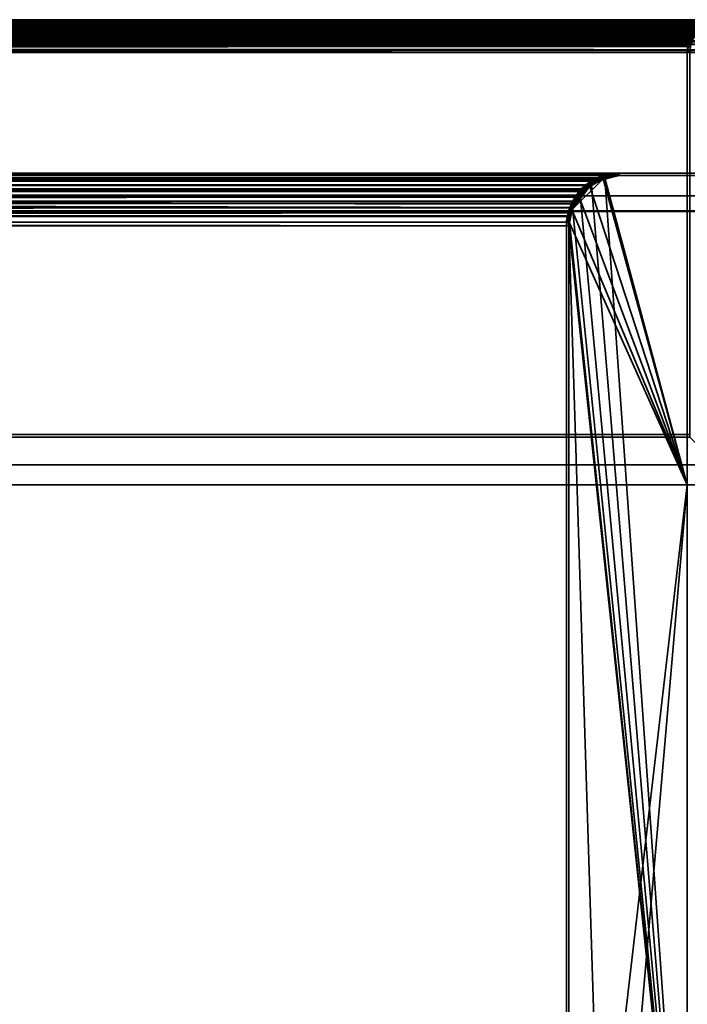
# Model space of a CAD drawing. Header units: millimetres. Extents: x -490 to 6690, y -115 to 152.
# Tile 737 of 1056: x 3347 to 3413, y 54 to 152. Entities that reach past the tile are written whole.
import ezdxf

# ---------------------------------------------------------------- set-up
doc = ezdxf.new("R2010")
doc.units = ezdxf.units.MM
doc.layers.add('151', color=253, linetype='Continuous')

# ---------------------------------------------------------------- blocks, each defined once
blk = doc.blocks.new('UG_SURFACE_003')
at = {"layer": '151', "color": 252, "linetype": 'Continuous', "lineweight": 35}
for points in [[(2410, 133.2, 2202.5), (3590, 133.2, 2202.5), (3440, 133.2, 2052.5), (2560, 133.2, 2052.5)], [(3590, -6.2, 2202.5), (3590, 133.2, 2202.5), (2410, 133.2, 2202.5), (2410, -6.2, 2202.5)], [(2560, -6.2, 2052.5), (2560, 133.2, 2052.5), (3440, 133.2, 2052.5), (3440, -6.2, 2052.5)]]:
    blk.add_3dface(points, dxfattribs=at)
blk = doc.blocks.new('UG_SURFACE_205')
at = {"layer": '151', "color": 254, "linetype": 'Continuous', "lineweight": 35}
for points in [[(3419.5, 136.75, 2027), (2580.5, 136.75, 2027), (2574.75, 136.75, 2032.75), (3425.25, 136.75, 2032.75)], [(3425.25, -10, 2032.75), (3425.25, 136.75, 2032.75), (2574.75, 136.75, 2032.75), (2574.75, -10, 2032.75)], [(3419.5, 136.75, 2027), (3417.5, 134.75, 2025), (2582.5, 134.75, 2025), (2580.5, 136.75, 2027)], [(3406.25, 136.75, 2013.75), (2593.75, 136.75, 2013.75), (2587, 136.75, 2020.5), (3413, 136.75, 2020.5)], [(3413, 106, 2020.5), (3413, 136.75, 2020.5), (2587, 136.75, 2020.5), (2587, 106, 2020.5)], [(2593.75, 136.75, 2013.75), (3406.25, 136.75, 2013.75), (3404.81, 136.501, 2012.31), (2595.19, 136.501, 2012.31)], [(2595.429, 136.46, 2012.071), (2595.19, 136.501, 2012.31), (3404.81, 136.501, 2012.31)], [(2595.429, 136.46, 2012.071), (3404.81, 136.501, 2012.31), (3404.571, 136.46, 2012.071)], [(3404.571, 136.46, 2012.071), (2596.497, 135.819, 2011.003), (2595.429, 136.46, 2012.071)], [(3404.571, 136.46, 2012.071), (3403.503, 135.819, 2011.003), (2596.497, 135.819, 2011.003)], [(3403.503, 135.819, 2011.003), (3404.571, 136.46, 2012.071), (3404.81, 136.501, 2012.31), (3413, 21, 2020.5)], [(3404.81, 136.501, 2012.31), (3406.25, 136.75, 2013.75), (3413, 136.75, 2020.5), (3413, 106, 2020.5)], [(3413, 106, 2020.5), (3413, 21, 2020.5), (3404.81, 136.501, 2012.31)], [(2597.118, 135.446, 2010.382), (2596.497, 135.819, 2011.003), (3403.503, 135.819, 2011.003)], [(2597.118, 135.446, 2010.382), (3403.503, 135.819, 2011.003), (3402.882, 135.446, 2010.382)], [(3402.882, 135.446, 2010.382), (2597.619, 134.817, 2009.881), (2597.118, 135.446, 2010.382)], [(3402.882, 135.446, 2010.382), (3402.381, 134.817, 2009.881), (2597.619, 134.817, 2009.881)], [(3402.381, 134.817, 2009.881), (3402.882, 135.446, 2010.382), (3403.503, 135.819, 2011.003), (3413, 21, 2020.5)], [(3417.5, 134.75, 2025), (3417.5, 106, 2025), (2582.5, 106, 2025), (2582.5, 134.75, 2025)], [(2598.106, 134.205, 2009.394), (2597.619, 134.817, 2009.881), (3402.381, 134.817, 2009.881)], [(2598.106, 134.205, 2009.394), (3402.381, 134.817, 2009.881), (3401.894, 134.205, 2009.394)], [(3401.894, 134.205, 2009.394), (2598.381, 133.535, 2009.12), (2598.106, 134.205, 2009.394)], [(3401.894, 134.205, 2009.394), (3401.619, 133.535, 2009.12), (2598.381, 133.535, 2009.12)], [(3401.619, 133.535, 2009.12), (3401.894, 134.205, 2009.394), (3402.381, 134.817, 2009.881), (3413, 21, 2020.5)], [(2598.576, 133.058, 2008.924), (2598.381, 133.535, 2009.12), (3401.619, 133.535, 2009.12)], [(2598.576, 133.058, 2008.924), (3401.619, 133.535, 2009.12), (3401.424, 133.058, 2008.924)], [(3413, 21, 2020.5), (3401.302, 132.138, 2008.802), (3401.619, 133.535, 2009.12)], [(3401.302, 132.138, 2008.802), (3401.424, 133.058, 2008.924), (3401.619, 133.535, 2009.12)], [(3401.424, 133.058, 2008.924), (2598.698, 132.138, 2008.802), (2598.576, 133.058, 2008.924)], [(3401.424, 133.058, 2008.924), (3401.302, 132.138, 2008.802), (2598.698, 132.138, 2008.802)], [(2598.698, 132.138, 2008.802), (3401.302, 132.138, 2008.802), (3401.25, 131.75, 2008.75), (2598.75, 131.75, 2008.75)], [(3413, 21, 2020.5), (3401.25, 131.75, 2008.75), (3401.302, 132.138, 2008.802)], [(3401.25, 131.75, 2008.75), (3401.25, 5, 2008.75), (2598.75, 5, 2008.75), (2598.75, 131.75, 2008.75)], [(3401.25, 131.75, 2008.75), (3413, 21, 2020.5), (3409, 13, 2016.5), (3405, 13, 2012.5)], [(3405, 13, 2012.5), (3405, 5, 2012.5), (3401.25, 5, 2008.75), (3401.25, 131.75, 2008.75)], [(3413, 106, 2020.5), (2587, 106, 2020.5), (2582.5, 106, 2025), (3417.5, 106, 2025)], [(3413, 106, 2020.5), (3417.5, 106, 2025), (3417.5, 21, 2025), (3413, 21, 2020.5)]]:
    blk.add_3dface(points, dxfattribs=at)
blk = doc.blocks.new('UG_SURFACE_206')
at = {"layer": '151', "color": 7, "linetype": 'Continuous', "lineweight": 35}
for points in [[(3413, 137, 2020.5), (3406.25, 137, 2013.75), (2593.75, 137, 2013.75), (2587, 137, 2020.5)], [(3413, 137, 2020.5), (2587, 137, 2020.5), (2587, 136.75, 2020.5), (3413, 136.75, 2020.5)], [(3413, 136.75, 2020.5), (2587, 136.75, 2020.5), (2593.75, 136.75, 2013.75), (3406.25, 136.75, 2013.75)], [(2593.75, 137, 2013.75), (3406.25, 137, 2013.75), (3405.843, 136.902, 2013.343), (2594.157, 136.902, 2013.343)], [(2595.58, 136.311, 2011.92), (3404.42, 136.311, 2011.92), (3406.25, 136.75, 2013.75), (2593.75, 136.75, 2013.75)], [(2594.157, 136.902, 2013.343), (3405.843, 136.902, 2013.343), (3404.357, 136.546, 2011.857), (2595.643, 136.546, 2011.857)], [(3403.984, 136.207, 2011.484), (2595.58, 136.311, 2011.92), (2596.016, 136.207, 2011.484)], [(3403.984, 136.207, 2011.484), (3404.42, 136.311, 2011.92), (2595.58, 136.311, 2011.92)], [(2596.13, 136.43, 2011.37), (2595.643, 136.546, 2011.857), (3404.357, 136.546, 2011.857)], [(2596.016, 136.207, 2011.484), (3402.724, 135.251, 2010.224), (3403.984, 136.207, 2011.484)], [(2596.016, 136.207, 2011.484), (2597.276, 135.251, 2010.224), (3402.724, 135.251, 2010.224)], [(2596.13, 136.43, 2011.37), (3404.357, 136.546, 2011.857), (3403.87, 136.43, 2011.37)], [(3403.87, 136.43, 2011.37), (2597.012, 135.76, 2010.489), (2596.13, 136.43, 2011.37)], [(3403.87, 136.43, 2011.37), (3402.988, 135.76, 2010.489), (2597.012, 135.76, 2010.489)], [(3402.988, 135.76, 2010.489), (3403.87, 136.43, 2011.37), (3403.984, 136.207, 2011.484), (3402.724, 135.251, 2010.224)], [(3404.42, 136.311, 2011.92), (3403.984, 136.207, 2011.484), (3403.87, 136.43, 2011.37), (3404.357, 136.546, 2011.857)], [(3406.25, 136.75, 2013.75), (3404.42, 136.311, 2011.92), (3404.357, 136.546, 2011.857), (3405.843, 136.902, 2013.343)], [(3405.843, 136.902, 2013.343), (3406.25, 137, 2013.75), (3406.25, 136.75, 2013.75)], [(3406.25, 137, 2013.75), (3413, 137, 2020.5), (3413, 136.75, 2020.5), (3406.25, 136.75, 2013.75)], [(2597.618, 135.3, 2009.882), (2597.012, 135.76, 2010.489), (3402.988, 135.76, 2010.489)], [(2597.276, 135.251, 2010.224), (3401.743, 133.916, 2009.243), (3402.566, 135.131, 2010.066)], [(3401.743, 133.916, 2009.243), (2597.276, 135.251, 2010.224), (2597.434, 135.131, 2010.066)], [(3402.566, 135.131, 2010.066), (3402.724, 135.251, 2010.224), (2597.276, 135.251, 2010.224)], [(2597.434, 135.131, 2010.066), (3401.628, 133.568, 2009.128), (3401.743, 133.916, 2009.243)], [(2597.434, 135.131, 2010.066), (2598.257, 133.916, 2009.243), (3401.628, 133.568, 2009.128)], [(2597.618, 135.3, 2009.882), (3402.988, 135.76, 2010.489), (3402.382, 135.3, 2009.882)], [(3402.382, 135.3, 2009.882), (2598.09, 134.603, 2009.41), (2597.618, 135.3, 2009.882)], [(3402.382, 135.3, 2009.882), (3401.91, 134.603, 2009.41), (2598.09, 134.603, 2009.41)], [(3401.91, 134.603, 2009.41), (3402.382, 135.3, 2009.882), (3402.566, 135.131, 2010.066), (3401.743, 133.916, 2009.243)], [(3402.724, 135.251, 2010.224), (3402.566, 135.131, 2010.066), (3402.382, 135.3, 2009.882), (3402.988, 135.76, 2010.489)], [(2598.482, 134.024, 2009.018), (2598.09, 134.603, 2009.41), (3401.91, 134.603, 2009.41)], [(2598.482, 134.024, 2009.018), (3401.91, 134.603, 2009.41), (3401.518, 134.024, 2009.018)], [(3401.743, 133.916, 2009.243), (3401.518, 134.024, 2009.018), (3401.91, 134.603, 2009.41)], [(2598.257, 133.916, 2009.243), (2598.372, 133.568, 2009.128), (3401.628, 133.568, 2009.128)], [(3401.341, 132.702, 2008.842), (2598.372, 133.568, 2009.128), (2598.659, 132.702, 2008.842)], [(3401.341, 132.702, 2008.842), (3401.628, 133.568, 2009.128), (2598.372, 133.568, 2009.128)], [(3401.518, 134.024, 2009.018), (2598.742, 133.239, 2008.758), (2598.482, 134.024, 2009.018)], [(3401.518, 134.024, 2009.018), (3401.258, 133.239, 2008.758), (2598.742, 133.239, 2008.758)], [(2598.904, 132.749, 2008.596), (2598.742, 133.239, 2008.758), (3401.258, 133.239, 2008.758)], [(2598.904, 132.749, 2008.596), (3401.258, 133.239, 2008.758), (3401.096, 132.749, 2008.596)], [(3401.341, 132.702, 2008.842), (3401.096, 132.749, 2008.596), (3401.258, 133.239, 2008.758)], [(3401.628, 133.568, 2009.128), (3401.341, 132.702, 2008.842), (3401.258, 133.239, 2008.758), (3401.518, 134.024, 2009.018)], [(3401.518, 134.024, 2009.018), (3401.743, 133.916, 2009.243), (3401.628, 133.568, 2009.128)], [(2598.659, 132.702, 2008.842), (3401.25, 131.75, 2008.75), (3401.341, 132.702, 2008.842)], [(2598.659, 132.702, 2008.842), (2598.75, 131.75, 2008.75), (3401.25, 131.75, 2008.75)], [(3401.096, 132.749, 2008.596), (2599, 131.75, 2008.5), (2598.904, 132.749, 2008.596)], [(3401.096, 132.749, 2008.596), (3401, 131.75, 2008.5), (2599, 131.75, 2008.5)], [(3401, 131.75, 2008.5), (3401.096, 132.749, 2008.596), (3401.341, 132.702, 2008.842), (3401.25, 131.75, 2008.75)], [(3401.25, 5, 2008.75), (3401.25, 131.75, 2008.75), (2598.75, 131.75, 2008.75), (2598.75, 5, 2008.75)], [(2599, 5, 2008.5), (2599, 131.75, 2008.5), (3401, 131.75, 2008.5), (3401, 5, 2008.5)], [(3401.25, 131.75, 2008.75), (3401.25, 5, 2008.75), (3401, 5, 2008.5), (3401, 131.75, 2008.5)]]:
    blk.add_3dface(points, dxfattribs=at)
blk = doc.blocks.new('UG_SURFACE_207')
at = {"layer": '151', "color": 7, "linetype": 'Continuous', "lineweight": 35}
for points in [[(3404.321, 136.625, -7.5), (3403.109, 135.834, -7.5), (3402.599, 135.33, 2010.099)], [(3402.599, 135.33, 2010.099), (3403.666, 136.32, 2011.166), (3404.321, 136.625, -7.5)], [(3402.726, 135.253, 2010.226), (3403.984, 136.207, 2011.484), (3403.666, 136.32, 2011.166), (3402.599, 135.33, 2010.099)], [(3403.984, 136.207, 2011.484), (3402.714, 135.286, -7.5), (3403.256, 135.644, -7.5)], [(3403.984, 136.207, 2011.484), (3402.726, 135.253, 2010.226), (3402.714, 135.286, -7.5)], [(3404.372, 136.384, -7.5), (3403.256, 135.644, -7.5), (3403.109, 135.834, -7.5), (3404.321, 136.625, -7.5)], [(3403.256, 135.644, -7.5), (3404.372, 136.384, -7.5), (3404.42, 136.311, 2011.92)], [(3403.256, 135.644, -7.5), (3404.42, 136.311, 2011.92), (3403.984, 136.207, 2011.484)], [(3403.666, 136.32, 2011.166), (3404.335, 136.496, 2011.835), (3404.321, 136.625, -7.5)], [(3404.335, 136.496, 2011.835), (3403.666, 136.32, 2011.166), (3403.984, 136.207, 2011.484), (3404.42, 136.311, 2011.92)], [(3404.332, 136.632, -7.5), (3404.321, 136.625, -7.5), (3404.335, 136.496, 2011.835)], [(3404.411, 136.392, -7.5), (3404.372, 136.384, -7.5), (3404.321, 136.625, -7.5), (3404.332, 136.632, -7.5)], [(3404.335, 136.496, 2011.835), (3404.452, 136.655, -7.5), (3404.332, 136.632, -7.5)], [(3404.332, 136.632, -7.5), (3404.452, 136.655, -7.5), (3404.539, 136.416, -7.5), (3404.411, 136.392, -7.5)], [(3406.25, 137, -7.5), (3405.964, 136.945, -7.5), (3404.335, 136.496, 2011.835)], [(3404.335, 136.496, 2011.835), (3406.25, 137, 2013.75), (3406.25, 137, -7.5)], [(3404.42, 136.311, 2011.92), (3406.25, 136.75, 2013.75), (3406.25, 137, 2013.75), (3404.335, 136.496, 2011.835)], [(3404.335, 136.496, 2011.835), (3405.964, 136.945, -7.5), (3404.452, 136.655, -7.5)], [(3404.372, 136.384, -7.5), (3404.411, 136.392, -7.5), (3404.42, 136.311, 2011.92)], [(3404.42, 136.311, 2011.92), (3404.411, 136.392, -7.5), (3404.539, 136.416, -7.5)], [(3404.539, 136.416, -7.5), (3406.25, 136.75, 2013.75), (3404.42, 136.311, 2011.92)], [(3404.452, 136.655, -7.5), (3405.964, 136.945, -7.5), (3405.978, 136.697, -7.5), (3404.539, 136.416, -7.5)], [(3406.25, 136.75, 2013.75), (3404.539, 136.416, -7.5), (3405.978, 136.697, -7.5)], [(3405.964, 136.945, -7.5), (3406.25, 137, -7.5), (3406.25, 136.75, -7.5), (3405.978, 136.697, -7.5)], [(3405.978, 136.697, -7.5), (3406.25, 136.75, -7.5), (3406.25, 136.75, 2013.75)], [(3413, 137, 2020.5), (3413, 137, -7.5), (3406.25, 137, -7.5), (3406.25, 137, 2013.75)], [(3406.25, 136.75, 2013.75), (3413, 136.75, 2020.5), (3413, 137, 2020.5), (3406.25, 137, 2013.75)], [(3406.25, 137, -7.5), (3413, 137, -7.5), (3413, 136.75, -7.5), (3406.25, 136.75, -7.5)], [(3413, 136.75, 2020.5), (3406.25, 136.75, 2013.75), (3406.25, 136.75, -7.5), (3413, 136.75, -7.5)], [(3413, 137, -7.5), (3413, 137, 2020.5), (3413, 136.75, 2020.5), (3413, 136.75, -7.5)], [(3402.538, 135.462, -7.5), (3402.044, 134.729, -7.5), (3401.417, 133.638, 2008.918)], [(3401.417, 133.638, 2008.918), (3401.885, 134.667, 2009.385), (3402.538, 135.462, -7.5)], [(3402.566, 135.131, 2010.066), (3401.601, 133.59, -7.5), (3402.253, 134.583, -7.5)], [(3402.566, 135.131, 2010.066), (3401.743, 133.916, 2009.243), (3401.601, 133.59, -7.5)], [(3401.743, 133.916, 2009.243), (3402.566, 135.131, 2010.066), (3402.599, 135.33, 2010.099), (3401.885, 134.667, 2009.385)], [(3401.885, 134.667, 2009.385), (3402.599, 135.33, 2010.099), (3402.538, 135.462, -7.5)], [(3402.714, 135.286, -7.5), (3402.253, 134.583, -7.5), (3402.044, 134.729, -7.5), (3402.538, 135.462, -7.5)], [(3402.253, 134.583, -7.5), (3402.714, 135.286, -7.5), (3402.726, 135.253, 2010.226)], [(3402.253, 134.583, -7.5), (3402.726, 135.253, 2010.226), (3402.566, 135.131, 2010.066)], [(3403.109, 135.834, -7.5), (3402.538, 135.462, -7.5), (3402.599, 135.33, 2010.099)], [(3402.538, 135.462, -7.5), (3403.109, 135.834, -7.5), (3403.256, 135.644, -7.5), (3402.714, 135.286, -7.5)], [(3402.599, 135.33, 2010.099), (3402.566, 135.131, 2010.066), (3402.726, 135.253, 2010.226)], [(3402.044, 134.729, -7.5), (3401.428, 133.815, -7.5), (3401.417, 133.638, 2008.918)], [(3401.885, 134.667, 2009.385), (3401.417, 133.638, 2008.918), (3401.743, 133.916, 2009.243)], [(3401.428, 133.815, -7.5), (3402.044, 134.729, -7.5), (3402.253, 134.583, -7.5), (3401.601, 133.59, -7.5)], [(3401.399, 133.676, -7.5), (3401.326, 133.323, -7.5), (3401, 131.75, 2008.5)], [(3401, 131.75, 2008.5), (3401.182, 133.119, 2008.682), (3401.399, 133.676, -7.5)], [(3401.326, 133.323, -7.5), (3401, 131.75, -7.5), (3401, 131.75, 2008.5)], [(3401, 131.75, -7.5), (3401.326, 133.323, -7.5), (3401.537, 133.254, -7.5), (3401.25, 131.75, -7.5)], [(3401.25, 131.75, 2008.75), (3401.341, 132.702, 2008.842), (3401.182, 133.119, 2008.682), (3401, 131.75, 2008.5)], [(3401.182, 133.119, 2008.682), (3401.417, 133.638, 2008.918), (3401.399, 133.676, -7.5)], [(3401.417, 133.638, 2008.918), (3401.182, 133.119, 2008.682), (3401.341, 132.702, 2008.842), (3401.629, 133.571, 2009.129)], [(3401.341, 132.702, 2008.842), (3401.25, 131.75, -7.5), (3401.537, 133.254, -7.5)], [(3401.601, 133.59, -7.5), (3401.537, 133.254, -7.5), (3401.326, 133.323, -7.5), (3401.399, 133.676, -7.5)], [(3401.537, 133.254, -7.5), (3401.629, 133.571, 2009.129), (3401.341, 132.702, 2008.842)], [(3401.428, 133.815, -7.5), (3401.399, 133.676, -7.5), (3401.417, 133.638, 2008.918)], [(3401.601, 133.59, -7.5), (3401.399, 133.676, -7.5), (3401.428, 133.815, -7.5)], [(3401.629, 133.571, 2009.129), (3401.743, 133.916, 2009.243), (3401.417, 133.638, 2008.918)], [(3401.537, 133.254, -7.5), (3401.601, 133.59, -7.5), (3401.629, 133.571, 2009.129)], [(3401.743, 133.916, 2009.243), (3401.629, 133.571, 2009.129), (3401.601, 133.59, -7.5)], [(3401.341, 132.702, 2008.842), (3401.25, 131.75, 2008.75), (3401.25, 131.75, -7.5)], [(3401.25, 5, -7.5), (3401, 5, -7.5), (3401, 131.75, -7.5), (3401.25, 131.75, -7.5)], [(3401, 5, 2008.5), (3401, 131.75, 2008.5), (3401, 131.75, -7.5), (3401, 5, -7.5)], [(3401, 131.75, 2008.5), (3401, 5, 2008.5), (3401.25, 5, 2008.75), (3401.25, 131.75, 2008.75)], [(3401.25, 5, -7.5), (3401.25, 131.75, -7.5), (3401.25, 131.75, 2008.75), (3401.25, 5, 2008.75)]]:
    blk.add_3dface(points, dxfattribs=at)
blk = doc.blocks.new('UG_SURFACE_208')
at = {"layer": '151', "color": 254, "linetype": 'Continuous', "lineweight": 35}
for points in [[(3401.31, 132.052, -7.5), (3401.572, 133.372, -7.5), (3404.668, 136.435, -7.5), (3413, 106, -7.5)], [(3403.327, 135.694, -7.5), (3404.337, 136.369, -7.5), (3404.668, 136.435, -7.5), (3401.572, 133.372, -7.5)], [(3404.668, 136.435, -7.5), (3404.337, 136.369, -7.5), (3403.318, 135.674, 2010.818)], [(3403.318, 135.674, 2010.818), (3403.852, 136.138, 2011.352), (3404.668, 136.435, -7.5)], [(3404.337, 136.369, -7.5), (3403.327, 135.694, -7.5), (3403.318, 135.674, 2010.818)], [(3404.675, 136.348, 2012.176), (3403.852, 136.138, 2011.352), (3403.318, 135.674, 2010.818), (3413, 106, 2020.5)], [(3403.852, 136.138, 2011.352), (3404.675, 136.348, 2012.176), (3404.668, 136.435, -7.5)], [(3406.25, 136.75, -7.5), (3404.668, 136.435, -7.5), (3404.675, 136.348, 2012.176)], [(3404.668, 136.435, -7.5), (3406.25, 136.75, -7.5), (3413, 136.75, -7.5), (3413, 106, -7.5)], [(3404.675, 136.348, 2012.176), (3406.25, 136.75, 2013.75), (3406.25, 136.75, -7.5)], [(3413, 106, 2020.5), (3413, 136.75, 2020.5), (3406.25, 136.75, 2013.75), (3404.675, 136.348, 2012.176)], [(3406.25, 136.75, 2013.75), (3413, 136.75, 2020.5), (3413, 136.75, -7.5), (3406.25, 136.75, -7.5)], [(3413, 106, -7.5), (3413, 136.75, -7.5), (3413, 136.75, 2020.5), (3413, 106, 2020.5)], [(3403.327, 135.694, -7.5), (3401.572, 133.372, -7.5), (3401.631, 133.663, -7.5), (3402.306, 134.674, -7.5)], [(3403.318, 135.674, 2010.818), (3402.246, 134.745, 2009.747), (3402.234, 134.72, 2009.734), (3413, 106, 2020.5)], [(3402.714, 135.286, -7.5), (3402.306, 134.674, -7.5), (3402.234, 134.72, 2009.734)], [(3402.234, 134.72, 2009.734), (3402.246, 134.745, 2009.747), (3402.714, 135.286, -7.5)], [(3402.246, 134.745, 2009.747), (3403.327, 135.694, -7.5), (3402.714, 135.286, -7.5)], [(3402.246, 134.745, 2009.747), (3403.318, 135.674, 2010.818), (3403.327, 135.694, -7.5)], [(3402.306, 134.674, -7.5), (3402.714, 135.286, -7.5), (3403.327, 135.694, -7.5)], [(3401.533, 133.372, 2009.033), (3402.234, 134.72, 2009.734), (3402.306, 134.674, -7.5)], [(3413, 106, 2020.5), (3402.234, 134.72, 2009.734), (3401.533, 133.372, 2009.033)], [(3402.306, 134.674, -7.5), (3401.631, 133.663, -7.5), (3401.533, 133.372, 2009.033)], [(3401.572, 133.372, -7.5), (3401.31, 132.052, -7.5), (3401.298, 132.05, 2008.798)], [(3401.298, 132.05, 2008.798), (3401.497, 133.303, 2008.997), (3401.572, 133.372, -7.5)], [(3401.533, 133.372, 2009.033), (3401.497, 133.303, 2008.997), (3401.298, 132.05, 2008.798), (3413, 106, 2020.5)], [(3401.497, 133.303, 2008.997), (3401.533, 133.372, 2009.033), (3401.572, 133.372, -7.5)], [(3401.631, 133.663, -7.5), (3401.572, 133.372, -7.5), (3401.533, 133.372, 2009.033)], [(3401.31, 132.052, -7.5), (3401.25, 131.75, -7.5), (3401.25, 131.75, 2008.75)], [(3401.25, 131.75, 2008.75), (3401.298, 132.05, 2008.798), (3401.31, 132.052, -7.5)], [(3413, 106, -7.5), (3413, 21, -7.5), (3401.25, 131.75, -7.5), (3401.31, 132.052, -7.5)], [(3401.298, 132.05, 2008.798), (3401.25, 131.75, 2008.75), (3401.25, 5, 2008.75), (3413, 106, 2020.5)], [(3401.25, 131.75, -7.5), (3401.25, 5, -7.5), (3401.25, 5, 2008.75), (3401.25, 131.75, 2008.75)], [(3401.25, 131.75, -7.5), (3413, 21, -7.5), (3409, 13, -7.5), (3405, 13, -7.5)], [(3405, 13, -7.5), (3405, 5, -7.5), (3401.25, 5, -7.5), (3401.25, 131.75, -7.5)], [(3405, 13, 2012.5), (3413, 106, 2020.5), (3401.25, 5, 2008.75)], [(3413, 106, 2020.5), (3405, 13, 2012.5), (3409, 13, 2016.5), (3413, 21, 2020.5)], [(3413, 106, 2020.5), (3417.5, 106, 2025), (3417.5, 106, -7.5), (3413, 106, -7.5)], [(3417.5, 21, -7.5), (3413, 21, -7.5), (3413, 106, -7.5), (3417.5, 106, -7.5)], [(3413, 21, 2020.5), (3417.5, 21, 2025), (3417.5, 106, 2025), (3413, 106, 2020.5)]]:
    blk.add_3dface(points, dxfattribs=at)
blk = doc.blocks.new('UG_SURFACE_244')
at = {"layer": '151', "color": 7, "linetype": 'Continuous', "lineweight": 35}
for points in [[(2507.965, 151.66, 2099.535), (3492.035, 151.645, 2099.535), (3491.341, 152.061, 2098.841)], [(2508.277, 151.897, 2099.223), (2507.965, 151.66, 2099.535), (3491.341, 152.061, 2098.841)], [(2508.277, 151.897, 2099.223), (3491.341, 152.061, 2098.841), (3491.186, 152.088, 2098.686)], [(3491.186, 152.088, 2098.686), (2508.821, 152.028, 2098.678), (2508.277, 151.897, 2099.223)], [(3492.27, 151.218, 2099.771), (2508.39, 151.674, 2099.11), (2508.651, 151.737, 2098.848)], [(2508.651, 151.737, 2098.848), (2509.75, 152, 2097.75), (3490.25, 152, 2097.75)], [(3490.25, 152, 2097.75), (3491.257, 151.826, 2098.757), (2508.651, 151.737, 2098.848)], [(3491.257, 151.826, 2098.757), (3491.35, 151.77, 2098.85), (2508.651, 151.737, 2098.848)], [(2508.651, 151.737, 2098.848), (3491.35, 151.77, 2098.85), (3492.27, 151.218, 2099.771)], [(2508.821, 152.028, 2098.678), (3491.186, 152.088, 2098.686), (3490.25, 152.25, 2097.75)], [(3490.25, 152.25, 2097.75), (2509.75, 152.25, 2097.75), (2508.821, 152.028, 2098.678)], [(3490.25, 152.25, 2097.75), (3416.25, 152.25, 2023.75), (2583.75, 152.25, 2023.75), (2509.75, 152.25, 2097.75)], [(3490.25, 152, 2097.75), (2509.75, 152, 2097.75), (2583.75, 152, 2023.75), (3416.25, 152, 2023.75)], [(2584.005, 152.206, 2023.495), (2583.75, 152.25, 2023.75), (3416.25, 152.25, 2023.75)], [(3416.25, 152, 2023.75), (2583.75, 152, 2023.75), (2584.757, 151.826, 2022.743)], [(3416.25, 152.25, 2023.75), (3415.998, 152.19, 2023.498), (2584.005, 152.206, 2023.495)], [(2584.841, 152.061, 2022.659), (2584.005, 152.206, 2023.495), (3415.998, 152.19, 2023.498)], [(2584.757, 151.826, 2022.743), (3415.152, 151.737, 2022.652), (3416.25, 152, 2023.75)], [(2584.757, 151.826, 2022.743), (2584.85, 151.77, 2022.65), (3415.152, 151.737, 2022.652)], [(2584.841, 152.061, 2022.659), (3415.998, 152.19, 2023.498), (3415.078, 151.969, 2022.578)], [(3415.078, 151.969, 2022.578), (2584.925, 152.011, 2022.575), (2584.841, 152.061, 2022.659)], [(3414.89, 151.674, 2022.39), (2584.85, 151.77, 2022.65), (2585.771, 151.218, 2021.729)], [(3414.89, 151.674, 2022.39), (3415.152, 151.737, 2022.652), (2584.85, 151.77, 2022.65)], [(2584.925, 152.011, 2022.575), (3415.078, 151.969, 2022.578), (3414.777, 151.897, 2022.277)], [(3414.777, 151.897, 2022.277), (2585.776, 151.5, 2021.724), (2584.925, 152.011, 2022.575)], [(3414.777, 151.897, 2022.277), (3414.231, 151.483, 2021.731), (2585.776, 151.5, 2021.724)], [(3492.764, 150.994, 2100.264), (2507.23, 151.011, 2100.271), (2506.821, 150.408, 2100.679)], [(2506.821, 150.408, 2100.679), (3493.081, 150.596, 2100.581), (3492.764, 150.994, 2100.264)], [(2507.046, 150.299, 2100.454), (2507.54, 151.029, 2099.96), (3492.863, 150.473, 2100.363)], [(2507.356, 151.198, 2100.144), (2507.23, 151.011, 2100.271), (3492.764, 150.994, 2100.264)], [(3492.035, 151.645, 2099.535), (2507.965, 151.66, 2099.535), (2507.356, 151.198, 2100.144)], [(2507.356, 151.198, 2100.144), (3492.439, 151.402, 2099.939), (3492.035, 151.645, 2099.535)], [(2507.356, 151.198, 2100.144), (3492.764, 150.994, 2100.264), (3492.439, 151.402, 2099.939)], [(3492.863, 150.473, 2100.363), (2507.54, 151.029, 2099.96), (2507.634, 151.1, 2099.866)], [(3492.362, 151.102, 2099.862), (2507.634, 151.1, 2099.866), (2508.39, 151.674, 2099.11)], [(2507.634, 151.1, 2099.866), (3492.362, 151.102, 2099.862), (3492.863, 150.473, 2100.363)], [(3492.27, 151.218, 2099.771), (3492.362, 151.102, 2099.862), (2508.39, 151.674, 2099.11)], [(2585.771, 151.218, 2021.729), (3414.134, 151.1, 2021.634), (3414.89, 151.674, 2022.39)], [(2585.771, 151.218, 2021.729), (2585.862, 151.102, 2021.638), (3414.134, 151.1, 2021.634)], [(2585.939, 151.402, 2021.561), (2585.776, 151.5, 2021.724), (3414.231, 151.483, 2021.731)], [(2585.862, 151.102, 2021.638), (3413.546, 150.299, 2021.046), (3414.04, 151.029, 2021.54)], [(3413.546, 150.299, 2021.046), (2585.862, 151.102, 2021.638), (2586.364, 150.473, 2021.137)], [(3414.04, 151.029, 2021.54), (3414.134, 151.1, 2021.634), (2585.862, 151.102, 2021.638)], [(2585.939, 151.402, 2021.561), (3414.231, 151.483, 2021.731), (3413.856, 151.198, 2021.356)], [(3413.856, 151.198, 2021.356), (2586.442, 150.771, 2021.058), (2585.939, 151.402, 2021.561)], [(3413.856, 151.198, 2021.356), (3413.563, 150.766, 2021.064), (2586.442, 150.771, 2021.058)], [(2586.581, 150.596, 2020.919), (2586.442, 150.771, 2021.058), (3413.563, 150.766, 2021.064)], [(2586.581, 150.596, 2020.919), (3413.563, 150.766, 2021.064), (3413.321, 150.408, 2020.821)], [(3493.26, 150.161, 2100.76), (2506.74, 150.165, 2100.76), (2506.559, 149.619, 2100.94)], [(2506.559, 149.619, 2100.94), (3493.387, 149.85, 2100.887), (3493.26, 150.161, 2100.76)], [(2506.559, 149.619, 2100.94), (3493.466, 149.252, 2100.966), (3493.387, 149.85, 2100.887)], [(2506.74, 150.165, 2100.76), (3493.26, 150.161, 2100.76), (3493.081, 150.596, 2100.581)], [(2506.821, 150.408, 2100.679), (2506.74, 150.165, 2100.76), (3493.081, 150.596, 2100.581)], [(2506.805, 149.571, 2100.695), (2506.977, 150.091, 2100.523), (3493.022, 150.087, 2100.522)], [(3493.022, 150.087, 2100.522), (3493.145, 149.785, 2100.646), (2506.805, 149.571, 2100.695)], [(3493.145, 149.785, 2100.646), (3493.25, 149, 2100.75), (2506.805, 149.571, 2100.695)], [(3492.863, 150.473, 2100.363), (2506.977, 150.091, 2100.523), (2507.046, 150.299, 2100.454)], [(3492.863, 150.473, 2100.363), (3493.022, 150.087, 2100.522), (2506.977, 150.091, 2100.523)], [(2586.364, 150.473, 2021.137), (3413.477, 150.091, 2020.977), (3413.546, 150.299, 2021.046)], [(2586.364, 150.473, 2021.137), (2586.522, 150.086, 2020.978), (3413.477, 150.091, 2020.977)], [(3413.305, 149.571, 2020.805), (3413.477, 150.091, 2020.977), (2586.522, 150.086, 2020.978)], [(3413.305, 149.571, 2020.805), (2586.522, 150.086, 2020.978), (2586.645, 149.785, 2020.854)], [(3413.321, 150.408, 2020.821), (2586.854, 149.931, 2020.646), (2586.581, 150.596, 2020.919)], [(2586.645, 149.785, 2020.854), (3413.25, 149, 2020.75), (3413.305, 149.571, 2020.805)], [(2586.645, 149.785, 2020.854), (2586.75, 149, 2020.75), (3413.25, 149, 2020.75)], [(3413.321, 150.408, 2020.821), (3413.16, 149.922, 2020.66), (2586.854, 149.931, 2020.646)], [(2586.887, 149.85, 2020.613), (2586.854, 149.931, 2020.646), (3413.16, 149.922, 2020.66)], [(2586.887, 149.85, 2020.613), (3413.16, 149.922, 2020.66), (3413.059, 149.619, 2020.56)], [(3413.059, 149.619, 2020.56), (2587, 149, 2020.5), (2586.887, 149.85, 2020.613)], [(3493.466, 149.252, 2100.966), (2506.525, 149.256, 2100.976), (2506.5, 149, 2101)], [(2506.5, 149, 2101), (3493.5, 149, 2101), (3493.466, 149.252, 2100.966)], [(2506.5, 149, 2101), (2506.5, 133.25, 2101), (3493.5, 133.25, 2101), (3493.5, 149, 2101)], [(2506.559, 149.619, 2100.94), (2506.525, 149.256, 2100.976), (3493.466, 149.252, 2100.966)], [(3493.25, 149, 2100.75), (2506.75, 149, 2100.75), (2506.805, 149.571, 2100.695)], [(3493.25, 149, 2100.75), (3493.25, 133.25, 2100.75), (2506.75, 133.25, 2100.75), (2506.75, 149, 2100.75)], [(3413.25, 111, 2020.75), (3413.25, 149, 2020.75), (2586.75, 149, 2020.75), (2586.75, 111, 2020.75)], [(3413.059, 149.619, 2020.56), (3413, 149, 2020.5), (2587, 149, 2020.5)], [(2587, 111, 2020.5), (2587, 149, 2020.5), (3413, 149, 2020.5), (3413, 111, 2020.5)], [(3413, 149, 2020.5), (3413.059, 149.619, 2020.56), (3413.305, 149.571, 2020.805), (3413.25, 149, 2020.75)], [(3413.25, 149, 2020.75), (3413.25, 111, 2020.75), (3413, 111, 2020.5), (3413, 149, 2020.5)], [(3493.25, 133.25, 2100.75), (3493.5, 133.25, 2101), (2506.5, 133.25, 2101), (2506.75, 133.25, 2100.75)], [(3413, 111, 2020.5), (3413.25, 111, 2020.75), (2586.75, 111, 2020.75), (2587, 111, 2020.5)]]:
    blk.add_3dface(points, dxfattribs=at)
blk = doc.blocks.new('UG_SURFACE_245')
at = {"layer": '151', "color": 14, "linetype": 'Continuous', "lineweight": 35}
for points in [[(2581.75, 152, 2025.75), (2581.75, 137, 2025.75), (3418.25, 137, 2025.75), (3418.25, 152, 2025.75)], [(3418.25, 152, 2025.75), (3416.25, 152, 2023.75), (2583.75, 152, 2023.75), (2581.75, 152, 2025.75)], [(2583.986, 151.959, 2023.515), (2583.75, 152, 2023.75), (3416.25, 152, 2023.75)], [(3416.25, 152, 2023.75), (3416.017, 151.944, 2023.517), (2583.986, 151.959, 2023.515)], [(2584.757, 151.826, 2022.743), (2583.986, 151.959, 2023.515), (3416.017, 151.944, 2023.517)], [(2584.757, 151.826, 2022.743), (3416.017, 151.944, 2023.517), (3415.168, 151.741, 2022.668)], [(3415.168, 151.741, 2022.668), (2584.834, 151.78, 2022.666), (2584.757, 151.826, 2022.743)], [(2584.834, 151.78, 2022.666), (3415.168, 151.741, 2022.668), (3414.89, 151.674, 2022.39)], [(3414.89, 151.674, 2022.39), (2585.62, 151.308, 2021.879), (2584.834, 151.78, 2022.666)], [(3414.89, 151.674, 2022.39), (3414.386, 151.292, 2021.886), (2585.62, 151.308, 2021.879)], [(2585.771, 151.218, 2021.729), (2585.62, 151.308, 2021.879), (3414.386, 151.292, 2021.886)], [(2585.771, 151.218, 2021.729), (3414.386, 151.292, 2021.886), (3414.04, 151.029, 2021.54)], [(3414.04, 151.029, 2021.54), (2586.235, 150.634, 2021.265), (2585.771, 151.218, 2021.729)], [(3414.04, 151.029, 2021.54), (3413.77, 150.63, 2021.27), (2586.235, 150.634, 2021.265)], [(2586.364, 150.473, 2021.137), (2586.235, 150.634, 2021.265), (3413.77, 150.63, 2021.27)], [(2586.364, 150.473, 2021.137), (3413.77, 150.63, 2021.27), (3413.546, 150.299, 2021.046)], [(3413.546, 150.299, 2021.046), (2586.615, 149.859, 2020.885), (2586.364, 150.473, 2021.137)], [(3413.546, 150.299, 2021.046), (3413.397, 149.851, 2020.897), (2586.615, 149.859, 2020.885)], [(2586.645, 149.785, 2020.854), (2586.615, 149.859, 2020.885), (3413.397, 149.851, 2020.897)], [(2586.645, 149.785, 2020.854), (3413.397, 149.851, 2020.897), (3413.305, 149.571, 2020.805)], [(3413.305, 149.571, 2020.805), (2586.75, 149, 2020.75), (2586.645, 149.785, 2020.854)], [(3413.305, 149.571, 2020.805), (3413.25, 149, 2020.75), (2586.75, 149, 2020.75)], [(2586.75, 110.75, 2020.75), (2586.75, 149, 2020.75), (3413.25, 149, 2020.75), (3413.25, 110.75, 2020.75)], [(3417.3, 137, 2024.8), (3418.25, 137, 2025.75), (2581.75, 137, 2025.75), (2582.7, 137, 2024.8)], [(2582.7, 137, 2024.8), (2582.7, 108, 2024.8), (3417.3, 108, 2024.8), (3417.3, 137, 2024.8)], [(2584, 108, 2023.5), (2586.75, 110.75, 2020.75), (3413.25, 110.75, 2020.75), (3416, 108, 2023.5)], [(3416, 108, 2023.5), (3417.3, 108, 2024.8), (2582.7, 108, 2024.8), (2584, 108, 2023.5)]]:
    blk.add_3dface(points, dxfattribs=at)
blk = doc.blocks.new('UG_SURFACE_246')
at = {"layer": '151', "color": 14, "linetype": 'Continuous', "lineweight": 35}
for points in [[(2508.102, 151.455, 2099.398), (3491.897, 151.442, 2099.397), (3491.257, 151.826, 2098.757)], [(2508.39, 151.674, 2099.11), (2508.102, 151.455, 2099.398), (3491.257, 151.826, 2098.757)], [(2508.39, 151.674, 2099.11), (3491.257, 151.826, 2098.757), (3491.114, 151.851, 2098.614)], [(3491.114, 151.851, 2098.614), (2508.893, 151.795, 2098.607), (2508.39, 151.674, 2099.11)], [(2508.893, 151.795, 2098.607), (3491.114, 151.851, 2098.614), (3490.25, 152, 2097.75)], [(3490.25, 152, 2097.75), (2509.75, 152, 2097.75), (2508.893, 151.795, 2098.607)], [(3490.25, 152, 2097.75), (3488.25, 152, 2095.75), (2511.75, 152, 2095.75), (2509.75, 152, 2097.75)], [(3488.25, 133.25, 2095.75), (2511.75, 133.25, 2095.75), (2511.75, 152, 2095.75), (3488.25, 152, 2095.75)], [(3492.57, 150.841, 2100.07), (2507.423, 150.857, 2100.077), (2507.046, 150.299, 2100.454)], [(2507.046, 150.299, 2100.454), (3492.863, 150.473, 2100.363), (3492.57, 150.841, 2100.07)], [(2507.54, 151.029, 2099.96), (2507.423, 150.857, 2100.077), (3492.57, 150.841, 2100.07)], [(3491.897, 151.442, 2099.397), (2508.102, 151.455, 2099.398), (2507.54, 151.029, 2099.96)], [(2507.54, 151.029, 2099.96), (3492.27, 151.218, 2099.771), (3491.897, 151.442, 2099.397)], [(2507.54, 151.029, 2099.96), (3492.57, 150.841, 2100.07), (3492.27, 151.218, 2099.771)], [(3493.028, 150.071, 2100.528), (2506.972, 150.075, 2100.528), (2506.805, 149.571, 2100.695)], [(2506.805, 149.571, 2100.695), (3493.145, 149.785, 2100.646), (3493.028, 150.071, 2100.528)], [(2506.805, 149.571, 2100.695), (3493.219, 149.233, 2100.719), (3493.145, 149.785, 2100.646)], [(2506.972, 150.075, 2100.528), (3493.028, 150.071, 2100.528), (3492.863, 150.473, 2100.363)], [(2507.046, 150.299, 2100.454), (2506.972, 150.075, 2100.528), (3492.863, 150.473, 2100.363)], [(3493.219, 149.233, 2100.719), (2506.773, 149.236, 2100.727), (2506.75, 149, 2100.75)], [(2506.75, 149, 2100.75), (3493.25, 149, 2100.75), (3493.219, 149.233, 2100.719)], [(2506.75, 149, 2100.75), (2506.75, 133.25, 2100.75), (3493.25, 133.25, 2100.75), (3493.25, 149, 2100.75)], [(2506.805, 149.571, 2100.695), (2506.773, 149.236, 2100.727), (3493.219, 149.233, 2100.719)], [(3488.25, 133.25, 2095.75), (3493.25, 133.25, 2100.75), (2506.75, 133.25, 2100.75), (2511.75, 133.25, 2095.75)]]:
    blk.add_3dface(points, dxfattribs=at)
blk = doc.blocks.new('UG_SURFACE_247')
at = {"layer": '151', "color": 41, "linetype": 'Continuous', "lineweight": 35}
for points in [[(2511.75, 152, 2095.75), (2511.75, 137, 2095.75), (3488.25, 137, 2095.75), (3488.25, 152, 2095.75)], [(3488.25, 152, 2095.75), (3418.25, 152, 2025.75), (2581.75, 152, 2025.75), (2511.75, 152, 2095.75)], [(2581.75, 137, 2025.75), (2581.75, 152, 2025.75), (3418.25, 152, 2025.75), (3418.25, 137, 2025.75)], [(3418.25, 137, 2025.75), (3488.25, 137, 2095.75), (2511.75, 137, 2095.75), (2581.75, 137, 2025.75)]]:
    blk.add_3dface(points, dxfattribs=at)
blk = doc.blocks.new('UG_SURFACE_249')
at = {"layer": '151', "color": 7, "linetype": 'Continuous', "lineweight": 35}
for points in [[(3413.23, 150.195, -7.5), (3413.224, 150.187, -7.5), (3413, 149, 2020.5)], [(3413, 149, 2020.5), (3413.161, 150.01, 2020.661), (3413.23, 150.195, -7.5)], [(3413, 149, 2020.5), (3413.224, 150.187, -7.5), (3413.211, 150.114, -7.5)], [(3413, 149, 2020.5), (3413.211, 150.114, -7.5), (3413.033, 149.177, -7.5)], [(3413.25, 149, 2020.75), (3413.355, 149.785, 2020.854), (3413.161, 150.01, 2020.661), (3413, 149, 2020.5)], [(3413.281, 149.163, -7.5), (3413.25, 149, -7.5), (3413, 149, -7.5), (3413.033, 149.177, -7.5)], [(3413.033, 149.177, -7.5), (3413, 149, -7.5), (3413, 149, 2020.5)], [(3413, 149, 2020.5), (3413, 111, 2020.5), (3413.25, 111, 2020.75), (3413.25, 149, 2020.75)], [(3413, 111, -7.5), (3413, 149, -7.5), (3413.25, 149, -7.5), (3413.25, 111, -7.5)], [(3413, 111, 2020.5), (3413, 149, 2020.5), (3413, 149, -7.5), (3413, 111, -7.5)], [(3413, 111, 2020.5), (3413, 111, -7.5), (3413.25, 111, -7.5), (3413.25, 111, 2020.75)]]:
    blk.add_3dface(points, dxfattribs=at)

msp = doc.modelspace()

# ---------------------------------------------------------------- linework, layer by layer
at = {"layer": '151', "linetype": 'Continuous', "lineweight": -3}
for p, q in [((2509.75, 152.25, 2097.75), (3490.25, 152.25, 2097.75)), ((2509.75, 152, 2097.75), (3490.25, 152, 2097.75)), ((2511.75, 152, 2095.75), (3488.25, 152, 2095.75)), ((2511.75, 152, 2095.75), (3488.25, 152, 2095.75)), ((2581.75, 152, 2025.75), (3418.25, 152, 2025.75)), ((2581.75, 152, 2025.75), (3418.25, 152, 2025.75)), ((2583.75, 152.25, 2023.75), (3416.25, 152.25, 2023.75)), ((2583.75, 152, 2023.75), (3416.25, 152, 2023.75)), ((2583.75, 152, 2023.75), (3416.25, 152, 2023.75)), ((2506.5, 149, 2101), (3493.5, 149, 2101)), ((2506.75, 149, 2100.75), (3493.25, 149, 2100.75)), ((2506.75, 149, 2100.75), (3493.25, 149, 2100.75)), ((2586.75, 149, 2020.75), (3413.25, 149, 2020.75)), ((2587, 149, 2020.5), (3413, 149, 2020.5)), ((3413, 149, 2020.5), (3413, 111, 2020.5)), ((3413, 149, 2020.5), (3413, 111, 2020.5)), ((3413, 111, -7.5), (3413, 149, -7.5)), ((3413, 149, 2020.5), (3413, 149, -7.5)), ((2511.75, 137, 2095.75), (3488.25, 137, 2095.75)), ((3425.25, 136.75, 2032.75), (2574.75, 136.75, 2032.75)), ((3419.5, 136.75, 2027), (2580.5, 136.75, 2027)), ((2581.75, 137, 2025.75), (3418.25, 137, 2025.75)), ((2581.75, 137, 2025.75), (3418.25, 137, 2025.75)), ((2582.7, 137, 2024.8), (3417.3, 137, 2024.8)), ((3413, 137, 2020.5), (2587, 137, 2020.5)), ((3413, 136.75, 2020.5), (2587, 136.75, 2020.5)), ((3413, 136.75, 2020.5), (2587, 136.75, 2020.5)), ((3406.25, 137, 2013.75), (2593.75, 137, 2013.75)), ((3406.25, 136.75, 2013.75), (2593.75, 136.75, 2013.75)), ((3406.25, 137, 2013.75), (3413, 137, 2020.5)), ((3413, 137, 2020.5), (3406.25, 137, 2013.75)), ((3406.25, 137, -7.5), (3406.25, 137, 2013.75)), ((3406.25, 137, -7.5), (3413, 137, -7.5)), ((3406.25, 136.75, -7.5), (3406.25, 136.75, 2013.75)), ((3406.25, 136.75, 2013.75), (3413, 136.75, 2020.5)), ((3413, 136.75, -7.5), (3406.25, 136.75, -7.5)), ((3406.25, 136.75, 2013.75), (3413, 136.75, 2020.5)), ((3413, 136.75, 2020.5), (3406.25, 136.75, 2013.75)), ((3406.25, 136.75, -7.5), (3413, 136.75, -7.5)), ((3413, 136.75, 2020.5), (3406.25, 136.75, 2013.75)), ((3413, 136.75, -7.5), (3413, 137, -7.5)), ((3413, 137, -7.5), (3413, 137, 2020.5)), ((3413, 136.75, 2020.5), (3413, 137, 2020.5)), ((3413, 136.75, 2020.5), (3413, 137, 2020.5)), ((3413, 106, 2020.5), (3413, 136.75, 2020.5)), ((3413, 136.75, 2020.5), (3413, 106, 2020.5)), ((3413, 136.75, -7.5), (3413, 136.75, 2020.5)), ((3413, 136.75, -7.5), (3413, 136.75, 2020.5)), ((3413, 106, -7.5), (3413, 136.75, -7.5)), ((3417.5, 134.75, 2025), (2582.5, 134.75, 2025)), ((2410, 133.2, 2202.5), (3590, 133.2, 2202.5)), ((2506.5, 133.25, 2101), (3493.5, 133.25, 2101)), ((2506.75, 133.25, 2100.75), (3493.25, 133.25, 2100.75)), ((2506.75, 133.25, 2100.75), (3493.25, 133.25, 2100.75)), ((2511.75, 133.25, 2095.75), (3488.25, 133.25, 2095.75)), ((3440, 133.2, 2052.5), (2560, 133.2, 2052.5)), ((3401.25, 131.75, 2008.75), (2598.75, 131.75, 2008.75)), ((3401.25, 131.75, 2008.75), (2598.75, 131.75, 2008.75)), ((3401, 131.75, 2008.5), (2599, 131.75, 2008.5)), ((3401, 5, 2008.5), (3401, 131.75, 2008.5)), ((3401, 5, -7.5), (3401, 131.75, -7.5)), ((3401, 131.75, -7.5), (3401, 131.75, 2008.5)), ((3401, 131.75, 2008.5), (3401, 5, 2008.5)), ((3401.25, 131.75, 2008.75), (3401.25, 5, 2008.75)), ((3401.25, 5, -7.5), (3401.25, 131.75, -7.5)), ((3401.25, 131.75, -7.5), (3401.25, 5, -7.5)), ((3401.25, 131.75, -7.5), (3401.25, 131.75, 2008.75)), ((3401.25, 131.75, 2008.75), (3401.25, 5, 2008.75)), ((3401.25, 131.75, -7.5), (3401.25, 131.75, 2008.75)), ((3401.25, 5, 2008.75), (3401.25, 131.75, 2008.75)), ((3401.25, 5, 2008.75), (3401.25, 131.75, 2008.75)), ((3413.25, 111, 2020.75), (2586.75, 111, 2020.75)), ((2586.75, 110.75, 2020.75), (3413.25, 110.75, 2020.75)), ((3413, 111, 2020.5), (2587, 111, 2020.5)), ((3413.25, 111, 2020.75), (3413, 111, 2020.5)), ((3413, 111, -7.5), (3413, 111, 2020.5)), ((3413, 111, 2020.5), (3413.25, 111, 2020.75)), ((3413, 111, -7.5), (3413.25, 111, -7.5)), ((2582.7, 108, 2024.8), (3417.3, 108, 2024.8)), ((2584, 108, 2023.5), (3416, 108, 2023.5)), ((3417.5, 106, 2025), (2582.5, 106, 2025)), ((3413, 106, 2020.5), (2587, 106, 2020.5)), ((3417.5, 106, -7.5), (3413, 106, -7.5)), ((3413, 106, 2020.5), (3417.5, 106, 2025)), ((3417.5, 106, 2025), (3413, 106, 2020.5)), ((3413, 106, -7.5), (3413, 106, 2020.5))]:
    msp.add_line(p, q, dxfattribs=at)
msp.add_arc((3406.25, 131.75, -7.5), 5, 90, 180, dxfattribs=at)
for points, degree in [([(2509.75, 152, 2097.75), (2836.583, 152, 2097.75), (3163.417, 152, 2097.75), (3490.25, 152, 2097.75)], 3), ([(2586.75, 149, 2020.75), (2862.25, 149, 2020.75), (3137.75, 149, 2020.75), (3413.25, 149, 2020.75)], 3), ([(3413, 149, -7.5), (3413.25, 149, -7.5)], 1), ([(3406.25, 136.75, 2013.75), (3135.417, 136.75, 2013.75), (2864.583, 136.75, 2013.75), (2593.75, 136.75, 2013.75)], 3), ([(3406.25, 136.75, -7.5), (3406.25, 137, -7.5)], 1), ([(3406.25, 136.75, -7.5), (3406.25, 136.75, 666.25), (3406.25, 136.75, 1340), (3406.25, 136.75, 2013.75)], 3), ([(3401.25, 131.75, -7.5), (3401, 131.75, -7.5)], 1)]:
    msp.add_open_spline(points, degree=degree, dxfattribs=at)
for points, knots in [([(3416.25, 152.25, 2023.75), (3415.515, 152.25, 2023.015), (3414.783, 152.014, 2022.283), (3413.844, 151.222, 2021.344), (3413.558, 150.882, 2021.058), (3413.131, 150.03, 2020.631), (3413, 149.525, 2020.5), (3413, 149, 2020.5)], [0, 0, 0, 0, 0.5, 0.5, 0.75, 0.75, 1, 1, 1, 1]), ([(3406.25, 137, 2013.75), (3405.656, 137, 2013.156), (3405.074, 136.902, 2012.574), (3403.935, 136.5, 2011.435), (3403.375, 136.192, 2010.875), (3402.363, 135.34, 2009.863), (3401.901, 134.79, 2009.401), (3401.212, 133.415, 2008.712), (3401, 132.597, 2008.5), (3401, 131.75, 2008.5)], [0, 0, 0, 0, 0.25, 0.25, 0.5, 0.5, 0.75, 0.75, 1, 1, 1, 1]), ([(3401, 131.75, -7.5), (3401, 133.128, -7.5), (3401.566, 134.49, -7.5), (3403.51, 136.434, -7.5), (3404.872, 137, -7.5), (3406.25, 137, -7.5)], [0, 0, 0, 0, 0.5, 0.5, 1, 1, 1, 1]), ([(3401.25, 131.75, -7.5), (3401.25, 132.339, -7.5), (3401.357, 132.975, -7.5), (3401.845, 134.206, -7.5), (3402.226, 134.797, -7.5), (3403.203, 135.774, -7.5), (3403.794, 136.155, -7.5), (3405.025, 136.643, -7.5), (3405.661, 136.75, -7.5), (3406.25, 136.75, -7.5)], [0, 0, 0, 0, 0.25, 0.25, 0.5, 0.5, 0.75, 0.75, 1, 1, 1, 1]), ([(3401.25, 131.75, 2008.75), (3401.25, 132.557, 2008.75), (3401.451, 133.331, 2008.951), (3402.103, 134.636, 2009.603), (3402.541, 135.162, 2010.041), (3403.994, 136.389, 2011.494), (3405.119, 136.75, 2012.619), (3406.25, 136.75, 2013.75)], [0, 0, 0, 0, 0.25, 0.25, 0.5, 0.5, 1, 1, 1, 1]), ([(3406.25, 136.75, 2013.75), (3405.684, 136.75, 2013.184), (3405.13, 136.657, 2012.63), (3404.045, 136.274, 2011.545), (3403.512, 135.981, 2011.012), (3402.548, 135.169, 2010.048), (3402.108, 134.645, 2009.608), (3401.452, 133.335, 2008.952), (3401.25, 132.557, 2008.75), (3401.25, 131.75, 2008.75)], [0, 0, 0, 0, 0.25, 0.25, 0.5, 0.5, 0.75, 0.75, 1, 1, 1, 1]), ([(3406.25, 136.75, 2013.75), (3405.684, 136.75, 2013.184), (3405.13, 136.657, 2012.63), (3404.045, 136.274, 2011.545), (3403.512, 135.981, 2011.012), (3402.548, 135.169, 2010.048), (3402.108, 134.645, 2009.608), (3401.452, 133.335, 2008.952), (3401.25, 132.557, 2008.75), (3401.25, 131.75, 2008.75)], [0, 0, 0, 0, 0.25, 0.25, 0.5, 0.5, 0.75, 0.75, 1, 1, 1, 1])]:
    msp.add_open_spline(points, degree=3, knots=knots, dxfattribs=at)
for points in [[(3416.25, 152.25, -7.5), (3413, 152.25, -7.5), (3413, 149, -7.5)], [(3413, 149, 2020.5), (3413, 152.25, 2020.5), (3416.25, 152.25, 2023.75)], [(3406.25, 137, 2013.75), (3401, 137, 2008.5), (3401, 131.75, 2008.5)], [(3401.25, 131.75, 2008.75), (3401.25, 136.75, 2008.75), (3406.25, 136.75, 2013.75)]]:
    msp.add_rational_spline(points, [1, 0.707106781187, 1], degree=2, dxfattribs=at)

# ---------------------------------------------------------------- block references
for name in ['UG_SURFACE_244', 'UG_SURFACE_246', 'UG_SURFACE_247', 'UG_SURFACE_245', 'UG_SURFACE_249', 'UG_SURFACE_205', 'UG_SURFACE_206', 'UG_SURFACE_207', 'UG_SURFACE_208', 'UG_SURFACE_003']:
    msp.add_blockref(name, (0, 0), dxfattribs=at)

doc.saveas('drawing.dxf')
